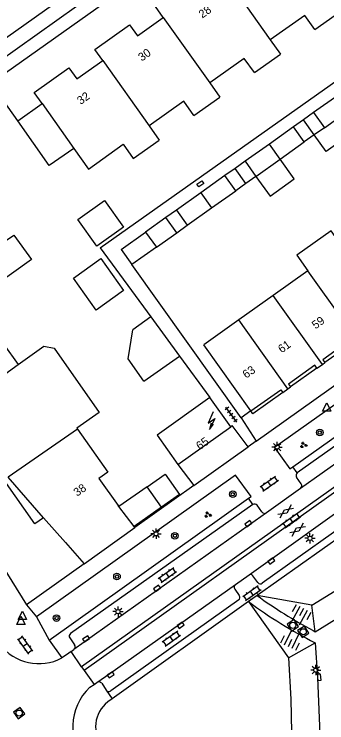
# Model space of a CAD drawing. Extents: x 124000 to 128010, y 398999 to 403000.
# Drawn here: x 126877.4 to 126915.3, y 399896.1 to 399982.1 of the extents above; entities that cross this region are included whole.
import ezdxf

# ---------------------------------------------------------------- set-up
doc = ezdxf.new("R2010")
doc.units = 0
for name, color, linetype in [('gg-afsc-erfafscheiding', 7, 'Continuous'), ('gg-afsc-hekwerk', 7, 'Continuous'), ('gg-afsc-muur', 7, 'Continuous'), ('gg-anno-huisnummerreeks BGT', 7, 'Continuous'), ('gg-bbg-bijgebouw', 7, 'Continuous'), ('gg-bbg-gedigitaliseerde bebouwing', 7, 'Continuous'), ('gg-bbg-gedigitaliseerde bijgebouw', 7, 'Continuous'), ('gg-bbg-hoofdgebouw', 7, 'Continuous'), ('gg-bbg-luifel en loopbrug', 7, 'Continuous'), ('gg-bbg-onder overbouw', 7, 'Continuous'), ('gg-bbg-pand overbouw', 7, 'Continuous'), ('gg-bbg-tussenscheiding', 7, 'Continuous'), ('gg-knt-BGT kruinlijn', 7, 'Continuous'), ('gg-knt-verharding', 7, 'Continuous'), ('gg-knt-verharding nz', 7, 'Continuous'), ('gt-grn-weggrens', 7, 'Continuous'), ('gt-symb-boom', 7, 'Continuous'), ('gt-symb-gesloten verharding', 7, 'Continuous'), ('gt-symb-groenvak', 7, 'Continuous'), ('gt-symb-klinker verharding', 7, 'Continuous'), ('gt-symb-kolk', 7, 'Continuous'), ('gt-symb-kolk center center', 7, 'Continuous'), ('gt-symb-lichtmast', 7, 'Continuous'), ('gt-symb-rioolschacht', 7, 'Continuous'), ('gt-symb-talud symbool', 7, 'Continuous'), ('gt-symb-tegel verharding', 7, 'Continuous'), ('gt-symb-trafo symbool', 7, 'Continuous'), ('gt-symb-waterafsluiter', 7, 'Continuous')]:
    doc.layers.add(name, color=color, linetype=linetype)

# ---------------------------------------------------------------- blocks, each defined once
blk = doc.blocks.new('gt0-TALUD_1')
at = {"layer": 'gt-symb-talud symbool'}
for p, q in [((-1, -1), (-1, 0)), ((-0.5, -2), (-0.5, 0)), ((0, -1), (0, 0)), ((0.5, -2), (0.5, 0)), ((1, -1), (1, 0))]:
    blk.add_line(p, q, dxfattribs=at)
blk = doc.blocks.new('gt0-RS')
at = {"layer": 'gt-symb-rioolschacht'}
blk.add_lwpolyline([(-0.5, -0.5), (0.5, -0.5), (0.5, 0.5), (-0.5, 0.5)], close=True, dxfattribs=at)
blk.add_circle((0, 0), 0.375, dxfattribs=at)
blk = doc.blocks.new('gt0-LMAST')
at = {"layer": 'gt-symb-lichtmast'}
for p, q in [((-0.182, 0.173), (-0.447, 0.438)), ((-0.005, 0.246), (-0.005, 0.621)), ((0.172, 0.173), (0.437, 0.438)), ((-0.255, -0.004), (-0.63, -0.004)), ((-0.182, -0.181), (-0.447, -0.446)), ((-0.005, -0.254), (-0.005, -0.629)), ((0.437, -0.446), (0.172, -0.181)), ((0.245, -0.004), (0.62, -0.004))]:
    blk.add_line(p, q, dxfattribs=at)
blk.add_circle((-0.005, -0.004), 0.25, dxfattribs=at)
blk = doc.blocks.new('gt0-KOLK')
at = {"layer": 'gt-symb-kolk'}
blk.add_lwpolyline([(0, 0), (0.375, 0), (0.375, 0.4), (-0.375, 0.4), (-0.375, 0), (0, 0)], dxfattribs=at)
blk = doc.blocks.new('gt0-WAFSL')
at = {"layer": 'gt-symb-waterafsluiter'}
for p, q in [((-0.5, -0.333), (0, 0.667)), ((0, 0.667), (0.5, -0.333)), ((0.5, -0.333), (-0.5, -0.333))]:
    blk.add_line(p, q, dxfattribs=at)
blk = doc.blocks.new('gt0-KOLKCC')
at = {"layer": 'gt-symb-kolk center center'}
blk.add_lwpolyline([(-0.375, 0.2), (0.375, 0.2), (0.375, -0.2), (-0.375, -0.2)], close=True, dxfattribs=at)
blk = doc.blocks.new('gt0-KL1')
at = {"layer": 'gt-symb-klinker verharding'}
for p, q in [((-1.15, 0.3), (1.15, 0.3)), ((-1, -0.3), (-1, 0.3)), ((-0.5, 0.3), (-0.5, 0.45)), ((0, -0.3), (0, 0.3)), ((0.5, 0.3), (0.5, 0.45)), ((1, -0.3), (1, 0.3)), ((-1.15, -0.3), (1.15, -0.3)), ((-0.5, -0.45), (-0.5, -0.3)), ((0.5, -0.45), (0.5, -0.3))]:
    blk.add_line(p, q, dxfattribs=at)
blk = doc.blocks.new('gt0-GESVH1')
at = {"layer": 'gt-symb-gesloten verharding'}
for p, q in [((-0.992, -0.261), (0.008, 0.239)), ((0.008, -0.261), (-0.992, 0.239)), ((0.008, 0.239), (1.008, -0.261)), ((1.008, 0.239), (0.008, -0.261))]:
    blk.add_line(p, q, dxfattribs=at)
blk = doc.blocks.new('gt0-BOOM')
at = {"layer": 'gt-symb-boom'}
for radius in [0.4, 0.2]:
    blk.add_circle((0, 0), radius, dxfattribs=at)
blk = doc.blocks.new('gt0-TEG1')
at = {"layer": 'gt-symb-tegel verharding'}
for p, q in [((-1.125, 0), (1.125, 0)), ((-0.9, -0.25), (-0.9, 0.25)), ((-0.45, -0.25), (-0.45, 0.25)), ((0, -0.25), (0, 0.25)), ((0.45, -0.25), (0.45, 0.25)), ((0.9, -0.25), (0.9, 0.25))]:
    blk.add_line(p, q, dxfattribs=at)
blk = doc.blocks.new('gt0-HSP')
at = {"layer": 'gt-symb-trafo symbool'}
for points in [[(0.771, 0.746), (-0.529, -0.004), (0.471, -0.004), (-0.829, -0.754)], [(-0.217, -0.24), (-0.829, -0.754), (-0.077, -0.48)]]:
    blk.add_lwpolyline(points, dxfattribs=at)
blk = doc.blocks.new('gt0-GRVAK')
at = {"layer": 'gt-symb-groenvak'}
for p, q in [((-0.11, 0.189), (-0.228, 0.24)), ((-0.182, 0.153), (0.088, 0.153)), ((-0.091, 0.211), (-0.156, 0.322)), ((-0.047, 0.214), (-0.047, 0.393)), ((-0.004, 0.211), (0.061, 0.322)), ((0.015, 0.189), (0.133, 0.24)), ((0.262, -0.052), (0.197, 0.059)), ((0.305, -0.049), (0.305, 0.13)), ((0.349, -0.052), (0.414, 0.059)), ((-0.245, -0.228), (-0.363, -0.177)), ((-0.318, -0.264), (-0.047, -0.264)), ((-0.226, -0.206), (-0.291, -0.095)), ((-0.183, -0.203), (-0.183, -0.024)), ((-0.139, -0.206), (-0.074, -0.095)), ((-0.12, -0.228), (-0.002, -0.177)), ((0.243, -0.074), (0.125, -0.023)), ((0.17, -0.11), (0.441, -0.11)), ((0.368, -0.074), (0.486, -0.023))]:
    blk.add_line(p, q, dxfattribs=at)

msp = doc.modelspace()

# ---------------------------------------------------------------- linework, layer by layer
at = {"layer": 'gg-afsc-erfafscheiding'}
for p, q in [((126887.808, 399953.725), (126893.945, 399945.331)), ((126904.88, 399933.093), (126891.651, 399951.693)), ((126897.411, 399940.59), (126901.088, 399935.561)), ((126897.216, 399927.427), (126899.14, 399924.88)), ((126899.14, 399924.88), (126891.996, 399919.787))]:
    msp.add_line(p, q, dxfattribs=at)
at = {"layer": 'gg-afsc-hekwerk'}
msp.add_line((126887.808, 399953.725), (126950.435, 399998.048), dxfattribs=at)
msp.add_lwpolyline([(126877.797, 399969.114), (126875.435, 399972.448), (126863.186, 399963.771), (126865.576, 399960.397)], dxfattribs=at)
at = {"layer": 'gg-afsc-muur'}
msp.add_line((126906.049, 399933.924), (126904.88, 399933.093), dxfattribs=at)
at = {"layer": 'gg-bbg-bijgebouw'}
msp.add_line((126877.797, 399969.114), (126880.779, 399971.216), dxfattribs=at)
msp.add_lwpolyline([(126884.607, 399965.768), (126881.627, 399963.693), (126877.797, 399969.114)], dxfattribs=at)
at = {"layer": 'gg-bbg-gedigitaliseerde bebouwing'}
for p, q in [((126913.818, 399980.179), (126916.973, 399982.419)), ((126908.418, 399978.935), (126909.641, 399977.213)), ((126906.486, 399974.972), (126909.641, 399977.213)), ((126901.074, 399973.719), (126902.296, 399971.997)), ((126899.154, 399969.766), (126902.296, 399971.997)), ((126893.74, 399968.509), (126894.961, 399966.789)), ((126891.81, 399964.551), (126894.961, 399966.789)), ((126884.607, 399965.768), (126886.363, 399963.269)), ((126912.966, 399950.916), (126908.782, 399947.941)), ((126908.782, 399947.941), (126904.601, 399944.969)), ((126904.601, 399944.969), (126900.347, 399941.944))]:
    msp.add_line(p, q, dxfattribs=at)
for points in [[(126913.818, 399980.179), (126912.594, 399981.902), (126908.418, 399978.935)], [(126906.486, 399974.972), (126905.263, 399976.694), (126901.074, 399973.719)], [(126899.154, 399969.766), (126897.932, 399971.487), (126893.74, 399968.509)], [(126886.363, 399963.269), (126890.589, 399966.27), (126891.81, 399964.551)], [(126917.146, 399953.889), (126915.798, 399955.786), (126911.617, 399952.813), (126912.966, 399950.916)]]:
    msp.add_lwpolyline(points, dxfattribs=at)
at = {"layer": 'gg-bbg-gedigitaliseerde bijgebouw'}
for p, q in [((126916.594, 399972.205), (126913.66, 399970.12)), ((126914.97, 399968.28), (126917.899, 399970.369)), ((126913.66, 399970.12), (126914.97, 399968.28)), ((126911.24, 399968.39), (126908.302, 399966.298)), ((126912.54, 399966.56), (126911.24, 399968.39)), ((126908.302, 399966.298), (126905.37, 399964.21)), ((126909.611, 399964.471), (126912.54, 399966.56)), ((126906.68, 399962.38), (126909.611, 399964.471)), ((126905.37, 399964.21), (126906.68, 399962.38)), ((126902.92, 399962.47), (126899.99, 399960.38)), ((126904.23, 399960.64), (126902.92, 399962.47)), ((126899.99, 399960.38), (126897.06, 399958.29)), ((126901.295, 399958.55), (126904.23, 399960.64)), ((126897.06, 399958.29), (126898.36, 399956.46)), ((126898.36, 399956.46), (126901.295, 399958.55)), ((126890.344, 399953.497), (126893.3, 399955.62)), ((126893.3, 399955.62), (126894.61, 399953.79)), ((126890.344, 399953.497), (126891.651, 399951.693)), ((126894.61, 399953.79), (126891.651, 399951.693)), ((126895.228, 399922.252), (126893.473, 399924.746))]:
    msp.add_line(p, q, dxfattribs=at)
for points in [[(126885.099, 399957.157), (126888.327, 399959.45), (126890.62, 399956.222), (126887.392, 399953.929), (126885.099, 399957.157)], [(126884.545, 399950.04), (126887.869, 399952.402), (126890.616, 399948.535), (126887.292, 399946.173), (126884.545, 399950.04)], [(126893.473, 399924.746), (126895.653, 399926.28), (126897.408, 399923.787), (126895.228, 399922.252)]]:
    msp.add_lwpolyline(points, dxfattribs=at)
at = {"layer": 'gg-bbg-hoofdgebouw'}
for p, q in [((126906.049, 399933.924), (126900.347, 399941.944)), ((126870.871, 399934.57), (126877.854, 399939.549)), ((126914.071, 399939.116), (126914.728, 399939.574)), ((126914.728, 399939.574), (126915.042, 399939.793)), ((126910.543, 399936.607), (126910.879, 399936.848)), ((126909.933, 399936.17), (126910.543, 399936.607)), ((126903.614, 399932.01), (126901.088, 399935.561)), ((126885.046, 399931.716), (126888.731, 399926.508)), ((126897.216, 399927.427), (126903.614, 399932.01)), ((126890.05, 399922.354), (126889.956, 399922.478)), ((126891.902, 399919.911), (126890.05, 399922.354)), ((126883.604, 399917.955), (126880.928, 399920.957)), ((126885.843, 399915.4), (126891.996, 399919.787)), ((126891.996, 399919.787), (126891.902, 399919.911)), ((126883.604, 399917.955), (126885.843, 399915.4))]:
    msp.add_line(p, q, dxfattribs=at)
for points in [[(126895.443, 399981.645), (126894.488, 399982.991), (126898.678, 399985.965), (126899.633, 399984.619), (126902.789, 399986.859)], [(126888.114, 399976.43), (126887.157, 399977.774), (126891.347, 399980.755), (126892.304, 399979.411), (126895.443, 399981.645)], [(126880.779, 399971.216), (126879.809, 399972.566), (126884.005, 399975.54), (126884.948, 399974.21), (126888.114, 399976.43)], [(126873.348, 399958.988), (126876.434, 399954.65), (126877.326, 399955.268), (126879.48, 399952.299)], [(126879.48, 399952.299), (126872.701, 399947.494), (126872.551, 399947.713)], [(126877.854, 399939.549), (126880.973, 399941.772), (126882.197, 399941.531), (126887.689, 399933.747), (126884.97, 399931.823), (126885.046, 399931.716)], [(126901.088, 399935.561), (126894.69, 399930.978), (126897.216, 399927.427)], [(126888.731, 399926.508), (126887.623, 399925.728), (126889.956, 399922.478)]]:
    msp.add_lwpolyline(points, dxfattribs=at)
at = {"layer": 'gg-bbg-luifel en loopbrug'}
for p, q in [((126913.66, 399970.12), (126912.45, 399969.255)), ((126912.45, 399969.255), (126911.24, 399968.39)), ((126913.755, 399967.42), (126912.45, 399969.255)), ((126914.97, 399968.28), (126913.755, 399967.42)), ((126913.755, 399967.42), (126912.54, 399966.56)), ((126905.37, 399964.21), (126904.145, 399963.34)), ((126904.145, 399963.34), (126902.92, 399962.47)), ((126905.455, 399961.51), (126904.145, 399963.34)), ((126906.68, 399962.38), (126905.455, 399961.51)), ((126905.455, 399961.51), (126904.23, 399960.64)), ((126897.06, 399958.29), (126895.769, 399957.373)), ((126895.769, 399957.373), (126893.3, 399955.62)), ((126897.072, 399955.543), (126895.769, 399957.373)), ((126897.072, 399955.543), (126898.36, 399956.46)), ((126894.61, 399953.79), (126897.072, 399955.543)), ((126893.945, 399945.331), (126891.738, 399943.778)), ((126893.945, 399945.331), (126897.411, 399940.59)), ((126891.192, 399940.245), (126891.738, 399943.778)), ((126893.09, 399937.548), (126891.192, 399940.245)), ((126893.09, 399937.548), (126897.411, 399940.59)), ((126893.473, 399924.746), (126890.05, 399922.354)), ((126895.228, 399922.252), (126891.902, 399919.911))]:
    msp.add_line(p, q, dxfattribs=at)
for points in [[(126917.899, 399970.369), (126919.328, 399968.362), (126915.185, 399965.412), (126913.755, 399967.42)], [(126906.68, 399962.38), (126908.39, 399959.979), (126911.323, 399962.067), (126909.611, 399964.471)], [(126870.871, 399934.57), (126869.107, 399937.044), (126876.111, 399941.993), (126877.854, 399939.549)]]:
    msp.add_lwpolyline(points, dxfattribs=at)
at = {"layer": 'gg-bbg-onder overbouw'}
msp.add_line((126880.928, 399920.957), (126876.653, 399925.887), dxfattribs=at)
for points in [[(126918.23, 399942.065), (126917.981, 399942.416), (126914.796, 399940.146), (126915.042, 399939.793)], [(126914.071, 399939.116), (126913.825, 399939.469), (126910.629, 399937.198), (126910.879, 399936.848)], [(126906.049, 399933.924), (126909.688, 399936.511), (126909.933, 399936.17)]]:
    msp.add_lwpolyline(points, dxfattribs=at)
at = {"layer": 'gg-bbg-pand overbouw'}
for p, q in [((126918.23, 399942.065), (126915.042, 399939.793)), ((126914.071, 399939.116), (126910.879, 399936.848))]:
    msp.add_line(p, q, dxfattribs=at)
for points in [[(126909.933, 399936.17), (126906.287, 399933.571), (126906.049, 399933.924)], [(126880.928, 399920.957), (126879.891, 399920.24), (126876.139, 399925.53)]]:
    msp.add_lwpolyline(points, dxfattribs=at)
at = {"layer": 'gg-bbg-tussenscheiding'}
for p, q in [((126902.789, 399986.859), (126908.418, 399978.935)), ((126895.443, 399981.645), (126901.074, 399973.719)), ((126888.114, 399976.43), (126893.74, 399968.509)), ((126880.779, 399971.216), (126884.607, 399965.768)), ((126909.611, 399964.471), (126908.302, 399966.298)), ((126899.99, 399960.38), (126901.295, 399958.55)), ((126918.918, 399942.554), (126912.966, 399950.916)), ((126914.728, 399939.574), (126908.782, 399947.941)), ((126910.543, 399936.607), (126904.601, 399944.969)), ((126885.046, 399931.716), (126876.653, 399925.887))]:
    msp.add_line(p, q, dxfattribs=at)
at = {"layer": 'gg-knt-BGT kruinlijn'}
for p, q in [((126913.438, 399910.372), (126958.276, 399938.015)), ((126913.438, 399910.372), (126906.812, 399911.533)), ((126905.79, 399910.804), (126910.618, 399903.996)), ((126913.858, 399907.157), (126913.438, 399910.372)), ((126910.618, 399903.996), (126913.839, 399905.824))]:
    msp.add_line(p, q, dxfattribs=at)
msp.add_lwpolyline([(126910.618, 399903.996), (126910.916, 399898.968), (126911.145, 399886.899)], dxfattribs=at)
at = {"layer": 'gg-knt-verharding'}
for p, q in [((126936.5, 400017.785), (126855.352, 399960)), ((126906.721, 399930.285), (126967.586, 399973.689)), ((126967.226, 399965.902), (126911.677, 399926.427)), ((126953.165, 399944.447), (126906.812, 399911.533)), ((126938.381, 399943.192), (126912.069, 399924.517)), ((126939.652, 399941.383), (126885.547, 399902.906)), ((126939.956, 399940.951), (126885.856, 399902.462)), ((126917.24, 399935.384), (126908.931, 399929.487)), ((126904.88, 399933.093), (126906.721, 399930.285)), ((126906.721, 399930.285), (126905.726, 399929.576)), ((126912.175, 399925.098), (126911.613, 399925.906)), ((126912.069, 399924.517), (126907.952, 399921.563)), ((126881.604, 399906.149), (126905.773, 399923.34)), ((126906.307, 399922.587), (126884.214, 399906.918)), ((126907.388, 399921.701), (126906.819, 399922.489)), ((126885.843, 399915.4), (126878.864, 399910.424)), ((126904.202, 399912.898), (126905.843, 399914.052)), ((126906.918, 399913.124), (126906.318, 399913.918)), ((126904.106, 399912.33), (126904.663, 399911.529)), ((126904.589, 399911.008), (126889.068, 399899.967)), ((126905.79, 399910.804), (126889.241, 399899.013)), ((126880.084, 399908.966), (126881.604, 399906.149)), ((126913.597, 399907.292), (126913.858, 399907.157)), ((126884.1, 399906.4), (126884.675, 399905.569)), ((126884.258, 399904.754), (126884.6, 399904.989)), ((126885.547, 399902.906), (126884.258, 399904.754)), ((126885.547, 399902.906), (126885.856, 399902.462)), ((126885.856, 399902.462), (126887.048, 399900.754)), ((126887.048, 399900.754), (126887.379, 399900.982)), ((126887.982, 399900.905), (126888.539, 399900.059)), ((126889.241, 399899.013), (126888.707, 399898.633))]:
    msp.add_line(p, q, dxfattribs=at)
for points in [[(126859.945, 399967.494), (126861.04, 399966.061), (126932.626, 400017.012), (126931.678, 400018.539)], [(126952.339, 399944.921), (126920.402, 399922.25), (126907.439, 399913.028)], [(126905.843, 399914.052), (126920.159, 399924.262), (126941.195, 399939.189)], [(126913.858, 399907.157), (126926.246, 399914.805), (126936.376, 399921.212), (126946.36, 399927.687), (126961.185, 399937.052)], [(126911.155, 399927.163), (126919.059, 399932.777), (126917.24, 399935.384)], [(126905.726, 399929.576), (126903.804, 399932.176), (126903.614, 399932.01)], [(126908.931, 399929.487), (126910.773, 399926.892), (126911.155, 399927.163)], [(126905.773, 399923.34), (126906.096, 399923.57), (126904.218, 399926.133), (126880.084, 399908.966)], [(126871.85, 399922.02), (126875.278, 399916.174), (126878.864, 399910.424)], [(126907.952, 399921.563), (126905.879, 399920.104), (126884.6, 399904.989)], [(126887.379, 399900.982), (126888.965, 399902.093), (126904.202, 399912.898)], [(126913.839, 399905.824), (126914.153, 399901.603), (126914.872, 399883.94)]]:
    msp.add_lwpolyline(points, dxfattribs=at)
for centre, radius, start, end in [((126911.942, 399926.13), 0.398, 131.74264, 214.25102), ((126911.814, 399924.864), 0.43, 306.31229, 33.0086), ((126906.512, 399922.271), 0.377, 35.38074, 122.94784), ((126907.738, 399921.91), 0.408, 210.82801, 301.67389), ((126906.01, 399913.735), 0.358, 30.67571, 117.81622), ((126904.456, 399912.563), 0.42, 127.13132, 213.68241), ((126907.223, 399913.316), 0.36, 212.2568, 306.86265), ((126904.396, 399911.301), 0.351, 303.39195, 40.44023), ((126944.863, 399964.862), 65.513, 234.49124, 241.49344), ((126938.523, 399954.714), 54.768, 233.29733, 243.21165), ((126884.419, 399906.601), 0.377, 122.89391, 212.28281), ((126884.359, 399905.315), 0.406, 306.49603, 38.76786), ((126887.637, 399900.6), 0.461, 41.46493, 123.98108), ((126888.856, 399900.317), 0.409, 219.13913, 301.12925), ((126891.104, 399895.606), 3.862, 128.3772, 219.10821)]:
    msp.add_arc(centre, radius, start, end, dxfattribs=at)
at = {"layer": 'gg-knt-verharding nz'}
for p, q in [((126859.945, 399967.494), (126907.919, 400001.637)), ((126886.543, 399900.416), (126887.048, 399900.754))]:
    msp.add_line(p, q, dxfattribs=at)
msp.add_lwpolyline([(126884.258, 399904.754), (126883.724, 399904.334), (126883.147, 399903.979)], dxfattribs=at)
for centre, radius, start, end in [((126880.356, 399909.166), 5.89, 217.07362, 298.28698), ((126891.091, 399895.613), 6.615, 133.44159, 222.95323)]:
    msp.add_arc(centre, radius, start, end, dxfattribs=at)
at = {"layer": 'gt-grn-weggrens'}
for p, q in [((126899.14, 399924.88), (126905.726, 399929.576)), ((126911.677, 399926.427), (126911.155, 399927.163)), ((126906.307, 399922.587), (126905.773, 399923.34)), ((126906.812, 399911.533), (126905.79, 399910.804)), ((126878.864, 399910.424), (126880.084, 399908.966)), ((126881.604, 399906.149), (126883.147, 399903.979)), ((126888.539, 399900.059), (126889.241, 399899.013))]:
    msp.add_line(p, q, dxfattribs=at)

# ---------------------------------------------------------------- block references
at = {"layer": 'gt-symb-boom'}
for p in [(126914.417, 399931.315), (126903.867, 399923.83), (126896.851, 399918.787), (126889.833, 399913.849), (126882.508, 399908.812)]:
    msp.add_blockref('gt0-BOOM', p, dxfattribs=at)
at = {"layer": 'gt-symb-gesloten verharding'}
for p, rotation in [((126910.278, 399921.754), 35.67760208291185), ((126911.724, 399919.55), 35.67760208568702)]:
    msp.add_blockref('gt0-GESVH1', p, dxfattribs=dict(at, rotation=rotation))
at = {"layer": 'gt-symb-groenvak'}
for p in [(126912.43, 399929.791), (126900.829, 399921.339)]:
    msp.add_blockref('gt0-GRVAK', p, dxfattribs=at)
at = {"layer": 'gt-symb-klinker verharding'}
for p, rotation in [((126908.297, 399925.127), 35.23135738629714), ((126910.985, 399920.662), 35.43780146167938), ((126895.955, 399914.042), 35.43780146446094), ((126906.181, 399911.838), 35.43780146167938), ((126878.72, 399905.543), 125.43780146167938), ((126896.437, 399906.33), 35.43780146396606)]:
    msp.add_blockref('gt0-KL1', p, dxfattribs=dict(at, rotation=rotation))
at = {"layer": 'gt-symb-kolk'}
for p, rotation in [((126905.879, 399920.104), 35.10468688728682), ((126908.431, 399915.901), -144.48230213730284), ((126894.807, 399912.245), 35.23135738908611), ((126897.432, 399908.107), -144.60889248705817), ((126886.204, 399906.129), 35.39110751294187), ((126888.965, 399902.093), -144.97512671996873), ((126914.153, 399901.603), -85.75513794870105)]:
    msp.add_blockref('gt0-KOLK', p, dxfattribs=dict(at, rotation=rotation))
at = {"layer": 'gt-symb-kolk center center', "rotation": 35.43780146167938}
msp.add_blockref('gt0-KOLKCC', (126899.93, 399961.479), dxfattribs=at)
at = {"layer": 'gt-symb-lichtmast'}
for p in [(126909.248, 399929.551), (126894.568, 399919.037), (126913.233, 399918.487), (126889.966, 399909.591), (126913.943, 399902.502)]:
    msp.add_blockref('gt0-LMAST', p, dxfattribs=at)
at = {"layer": 'gt-symb-rioolschacht'}
for p, rotation in [((126911.147, 399907.924), 33.16559931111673), ((126912.411, 399907.144), 33.08630739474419), ((126877.975, 399897.281), -143.62293247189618)]:
    msp.add_blockref('gt0-RS', p, dxfattribs=dict(at, rotation=rotation))
at = {"layer": 'gt-symb-talud symbool'}
for p, xscale, yscale, rotation in [((126912.472, 399910.001), 0.9999449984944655, 0.9999449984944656, -28.230901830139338), ((126910.565, 399905.319), 1.000460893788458, 1.0004608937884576, 153.9728013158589)]:
    msp.add_blockref('gt0-TALUD_1', p, dxfattribs=dict(at, xscale=xscale, yscale=yscale, rotation=rotation))
at = {"layer": 'gt-symb-tegel verharding', "rotation": 125.43780146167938}
msp.add_blockref('gt0-TEG1', (126903.69, 399933.491), dxfattribs=at)
at = {"layer": 'gt-symb-trafo symbool', "rotation": 35.59763149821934}
msp.add_blockref('gt0-HSP', (126901.301, 399932.756), dxfattribs=at)
at = {"layer": 'gt-symb-waterafsluiter'}
for p in [(126915.265, 399934.228), (126878.188, 399908.354)]:
    msp.add_blockref('gt0-WAFSL', p, dxfattribs=at)
at = {"layer": 'gt-symb-waterafsluiter', "rotation": 0.17188682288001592}
msp.add_blockref('gt0-WAFSL', (126878.364, 399908.969), dxfattribs=at)

# ---------------------------------------------------------------- texts
at = {"layer": 'gg-anno-huisnummerreeks BGT'}
for s, rotation, p in [('28', 35.4, (126900.172, 399981.506)), ('30', 35.4, (126892.839, 399976.294)), ('32', 35.3, (126885.427, 399971.033)), ('59', 35.5, (126913.9, 399943.806)), ('61', 35.4, (126909.796, 399940.899)), ('63', 35.4, (126905.496, 399937.825)), ('65', 35.6, (126899.866, 399929.151)), ('38', 35.3, (126885, 399923.511))]:
    msp.add_text(s, height=1, rotation=rotation, dxfattribs=at).set_placement(p)

doc.saveas('drawing.dxf')
